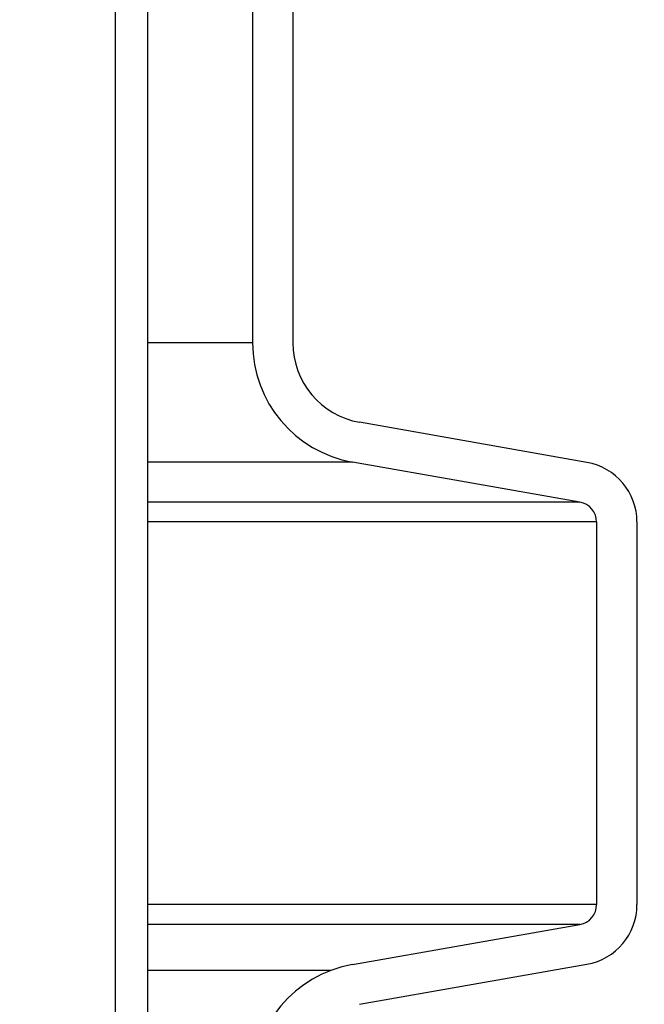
# Model space of a CAD drawing. Extents: x -169 to 7270, y -140 to 2984.
# Tile 328 of 656: x 1607.27 to 1609.2, y 974.7 to 977.75. Entities that reach past the tile are written whole.
import ezdxf

# ---------------------------------------------------------------- set-up
doc = ezdxf.new("R2010")
doc.units = 0
doc.header["$MEASUREMENT"] = 0
doc.header["$PDSIZE"] = 1
doc.layers.get('DEFPOINTS').update_dxf_attribs({"linetype": 'CONTINUOUS'})
for name, color, linetype in [('DIM', 3, 'CONTINUOUS'), ('PEAGRAVEL-HATCH', 3, 'CONTINUOUS'), ('SPILL-BUCKET', 1, 'CONTINUOUS')]:
    doc.layers.add(name, color=color, linetype=linetype)
doc.styles.add('SIMPLEX', font='simplex')
doc.dimstyles.new('DIM64', dxfattribs={"dimscale": 64, "dimtxt": 0.09375, "dimasz": 0.09375, "dimexe": 0.0625, "dimexo": 0.0625, "dimgap": 0.046875, "dimtad": 1, "dimdec": 4, "dimzin": 3, "dimdsep": 46, "dimlunit": 4, "dimtxsty": 'SIMPLEX', "dimcen": 0, "dimclrd": 256, "dimclre": 256, "dimclrt": 256, "dimadec": 0, "dimazin": 0, "dimtfac": 1, "dimtdec": 4, "dimtmove": 0, "dimatfit": 3, "dimfxl": 1, "dimfrac": 2, "dimtolj": 1, "dimtzin": 0, "dimarcsym": 0})

# ---------------------------------------------------------------- blocks, each defined once
blk = doc.blocks.new('*D113')
at = {"layer": 'DEFPOINTS', "color": 0, "transparency": 16777216}
for p in [(1368.5472, 978.296), (2031.7725, 978.0147), (1368.5472, 700.5233)]:
    blk.add_point(p, dxfattribs=at)
at = {"layer": 'DIM', "lineweight": -2, "transparency": 16777216}
for p, q in [((1368.5472, 974.296), (1368.5472, 696.5233)), ((2031.7725, 974.0147), (2031.7725, 696.5233)), ((2025.7725, 700.5233), (1374.5472, 700.5233))]:
    blk.add_line(p, q, dxfattribs=at)
at = {"layer": 'DIM', "transparency": 16777216}
for points in [[(1374.5472, 701.5233), (1374.5472, 699.5233), (1368.5472, 700.5233)], [(2025.7725, 701.5233), (2025.7725, 699.5233), (2031.7725, 700.5233)]]:
    blk.add_solid(points, dxfattribs=at)
at = {"layer": 'DIM', "transparency": 16777216, "insert": (1700.1599, 708.0947), "char_height": 6, "attachment_point": 5, "style": 'SIMPLEX'}
blk.add_mtext('\\A1;55\'-3 1/4" (F.V. TANK SLAB)', dxfattribs=at)

msp = doc.modelspace()

# ---------------------------------------------------------------- hatches: boundary and pattern name
at = {"layer": 'PEAGRAVEL-HATCH'}
h = msp.add_hatch(dxfattribs=at)
h.set_pattern_fill('AR-SAND', color=256, scale=7.5, style=0)
h.set_pattern_definition([(37.5, (-673.265, 45.845), (-0.47245, 14.45118), [0, -11.4, 0, -12.75, 0, -12.1875]), (7.5, (-673.265, 45.845), (13.27333, 21.1661), [0, -6.15, 0, -10.275, 0, -3.9375]), (327.5, (-682.49, 45.845), (23.356064, 0.04244), [0, -3.75, 0, -13.5, 0, -17.625]), (317.5, (-682.49, 45.845), (22.54595, 6.58257), [0, -1.875, 0, -8.85, 0, -10.125])])
h.paths.add_polyline_path([(1603.35586, 960.7742), (1603.4333, 961.96392), (1607.80033, 963.30445), (1608.11199, 965.17744), (1608.11199, 966.77867), (1609.13305, 967.21286), (1609.13305, 978.01471), (1628.02904, 978.01471), (1628.09835, 973.7036), (1635.13962, 973.7036), (1635.13338, 935.26579), (1603.22482, 935.26579)])
h.paths.add_polyline_path([(1603.22459, 934.26579), (1635.13338, 934.26579), (1635.13962, 916.52404), (1634.24042, 915.87484), (1634.24042, 915.52404), (1632.63338, 915.52328), (1631.63338, 917.52328), (1626.63338, 917.52328), (1625.63338, 915.52328), (1616.13338, 915.52328), (1615.13338, 917.52328), (1610.13338, 917.52328), (1609.13338, 915.52328), (1604.14621, 915.52328), (1604.14621, 915.87408), (1603.49701, 916.52328), (1603.22459, 916.52328)])

# ---------------------------------------------------------------- linework, layer by layer
at = {"layer": 'SPILL-BUCKET', "color": 1, "linetype": 'Continuous'}
for p, q in [((1607.56299, 969.88498), (1607.56299, 984.08254)), ((1607.66292, 969.88498), (1607.66292, 984.08254)), ((1607.98707, 978.45434), (1607.98707, 976.75085)), ((1608.11199, 978.45434), (1608.11199, 976.75085)), ((1609.02205, 976.38075), (1608.31843, 976.50482)), ((1609.00036, 976.25773), (1608.29674, 976.3818)), ((1609.05197, 976.19623), (1609.05197, 975.0117)), ((1609.17688, 976.19623), (1609.17688, 975.0117)), ((1608.29674, 974.82612), (1609.00036, 974.95019)), ((1608.31843, 974.70311), (1609.02205, 974.82717))]:
    msp.add_line(p, q, dxfattribs=at)
at = {"layer": 'SPILL-BUCKET', "color": 7}
for p, q in [((1607.98707, 976.75085), (1607.66292, 976.75085)), ((1608.29674, 976.3818), (1607.66292, 976.3818)), ((1609.00036, 976.25774), (1607.66292, 976.25774)), ((1609.05197, 976.19623), (1607.66292, 976.19623)), ((1609.05197, 975.0117), (1607.66292, 975.0117)), ((1609.00036, 974.95019), (1607.66292, 974.95019)), ((1608.23032, 974.80799), (1607.66292, 974.80799))]:
    msp.add_line(p, q, dxfattribs=at)
at = {"layer": 'SPILL-BUCKET', "color": 1, "linetype": 'Continuous'}
for centre, radius, start, end in [((1608.36182, 976.75085), 0.37474, 180, 260), ((1608.36182, 976.75085), 0.24983, 180, 260), ((1608.98951, 976.19623), 0.18737, 0, 80), ((1608.98951, 976.19623), 0.06246, 0, 80), ((1608.98951, 975.0117), 0.06246, 280, 0), ((1608.98951, 975.0117), 0.18737, 280, 0), ((1608.36182, 974.45707), 0.37474, 100, 180)]:
    msp.add_arc(centre, radius, start, end, dxfattribs=at)

# ---------------------------------------------------------------- dimensions: what is measured, and where the dimension line sits
at = {"layer": 'DIM'}
dim = msp.add_linear_dim(base=(1368.54722, 700.52328), p1=(2031.77254, 978.01471), p2=(1368.54722, 978.29596), angle=180, text='<> (F.V. TANK SLAB)', dimstyle='DIM64', dxfattribs=at)
dim.commit()
dim.dimension.update_dxf_attribs({"geometry": '*D113', "text_midpoint": (1700.15988, 708.09471)})

doc.saveas('drawing.dxf')
